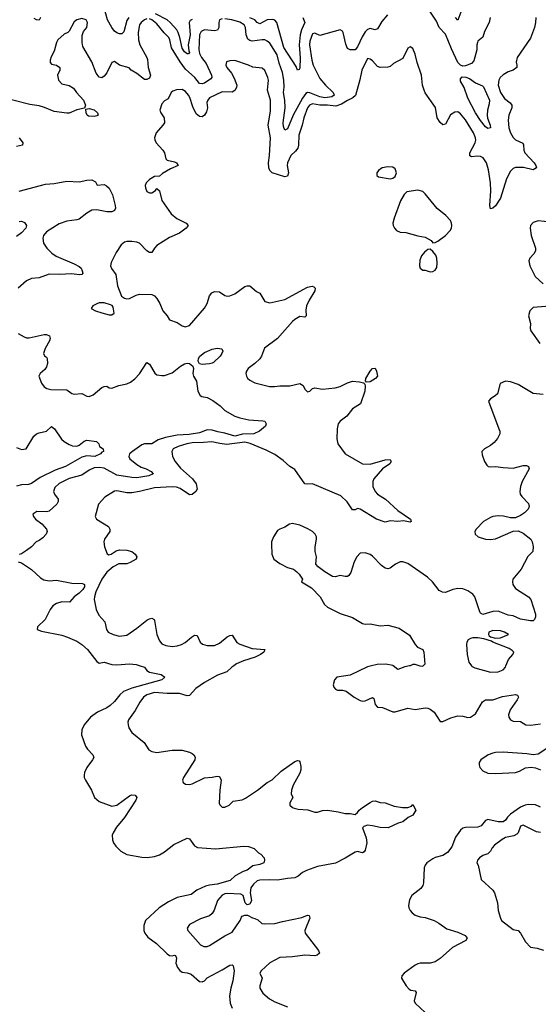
# Model space of a CAD drawing. Header units: inches. Extents: x 2001573 to 2220545, y 644482 to 846830.
# Tile 319 of 656: x 2051335 to 2055471, y 737302 to 745151. Entities that reach past the tile are written whole.
import ezdxf

# ---------------------------------------------------------------- set-up
doc = ezdxf.new("R2010")
doc.units = ezdxf.units.IN
doc.header["$MEASUREMENT"] = 0
doc.layers.add('C0753', color=7, linetype='Continuous')
doc.layers.add('C0754', color=7, linetype='Continuous')

msp = doc.modelspace()

# ---------------------------------------------------------------- linework, layer by layer
at = {"layer": 'C0753', "color": 5}
for points, elevation in [([(2052296.6, 740000), (2052330.4, 739990), (2052350, 739963.8), (2052370.2, 739950.2), (2052464.7, 739930), (2052492, 739910), (2052467.7, 739890), (2052230, 739822.9), (2052164.1, 739795.9), (2052134, 739770), (2052090, 739716.9), (2052055.5, 739684.5), (2052030, 739666.2), (2051955.3, 739630), (2051901.1, 739590), (2051850.3, 739530), (2051830.4, 739490), (2051828.5, 739450), (2051859.6, 739359.6), (2051875.4, 739335.4), (2051919.1, 739290), (2051925.5, 739270), (2051915.5, 739250), (2051870, 739189.4), (2051851.7, 739150), (2051848.1, 739130), (2051850.3, 739110), (2051859.5, 739090), (2051908, 739010), (2051933, 738950), (2051970, 738918.4), (2052070, 738881.3), (2052110, 738890.4), (2052210, 738964.9), (2052227.4, 738972.6), (2052254.8, 738970), (2052268.2, 738950), (2052260.3, 738930), (2052170, 738792.2), (2052106.3, 738713.7), (2052079.5, 738670), (2052073.4, 738650), (2052074.4, 738614.4), (2052083.1, 738590), (2052101.8, 738561.8), (2052142.3, 738522.3), (2052190, 738497.6), (2052310, 738474), (2052353, 738473), (2052410, 738480.3), (2052450, 738494.9), (2052490, 738518.3), (2052565.1, 738574.9), (2052670, 738626), (2052690, 738620.5), (2052730, 738564.4), (2052752.5, 738552.5), (2052897.5, 738542.5), (2053123.9, 738563.9), (2053159.9, 738559.9), (2053204, 738544), (2053241, 738510), (2053259.6, 738499.6), (2053286, 738470), (2053288.9, 738450), (2053281.1, 738430), (2053250, 738417), (2053194.4, 738405.6), (2053150, 738372.6), (2053118.6, 738361.4), (2053054.1, 738325.9), (2053013, 738290), (2052910, 738259.9), (2052850, 738252.5), (2052816.6, 738243.4), (2052748.6, 738211.4), (2052702.3, 738177.7), (2052590, 738153), (2052520.8, 738119.2), (2052448.1, 738071.9), (2052339.1, 737970), (2052324.1, 737930), (2052324.8, 737890), (2052332, 737870), (2052357.3, 737837.3), (2052426.7, 737786.7), (2052510, 737705.3), (2052530, 737692.4), (2052550, 737687.7), (2052570, 737693.4), (2052578, 737690), (2052586.8, 737670), (2052581.1, 737630), (2052595, 737595), (2052611.8, 737571.8), (2052630, 737559), (2052670, 737553.4), (2052701.9, 737541.9), (2052770, 737484.9), (2052790, 737481.6), (2052809.7, 737490.3), (2052830, 737513.4), (2052950, 737575.6), (2053010, 737614.7), (2053030, 737617.4), (2053038.7, 737610), (2053044.6, 737570), (2053035.6, 737490), (2053018.4, 737430), (2053009.2, 737369.2), (2053014.7, 737310), (2053030.3, 737270)], 360), ([(2053042.2, 740000), (2053027.7, 739990), (2052987.8, 739952.2), (2052913, 739927), (2052810, 739868.5), (2052739.7, 739820.3), (2052690, 739764.8), (2052670, 739760.3), (2052610, 739780.2), (2052510, 739779.6), (2052410, 739788.8), (2052350, 739770.4), (2052323.8, 739750), (2052292.9, 739710), (2052256.4, 739643.6), (2052204.2, 739570), (2052198, 739550), (2052199.5, 739530), (2052206.1, 739506.1), (2052228.2, 739470), (2052328.9, 739388.9), (2052364, 739330), (2052390, 739316.4), (2052430, 739310.4), (2052550, 739327.2), (2052630, 739327.4), (2052690, 739312.6), (2052710, 739300.9), (2052723.7, 739290), (2052733.4, 739273.4), (2052732.7, 739250), (2052641.6, 739110), (2052633.4, 739090), (2052638.8, 739070), (2052656.3, 739056.3), (2052690, 739055.5), (2052710, 739060.5), (2052810, 739108), (2052870, 739112.4), (2052910, 739121.6), (2052930, 739118), (2052942, 739090), (2052930.4, 739010.4), (2052926.8, 738906.8), (2052931.6, 738891.6), (2052950, 738874), (2052970, 738874), (2053006, 738890), (2053038, 738922), (2053110, 738933.1), (2053135.7, 738944.3), (2053230.8, 739009.2), (2053310, 739070.4), (2053350, 739092.4), (2053420, 739160), (2053530, 739237.3), (2053550, 739246), (2053563.6, 739243.6), (2053570, 739234), (2053577.7, 739197.8), (2053578, 739170), (2053570, 739145.6), (2053516, 739050), (2053502, 739010), (2053499.8, 738979.8), (2053514.8, 738950), (2053490.9, 738909.1), (2053490.8, 738890), (2053510.4, 738870.4), (2053524.4, 738864.4), (2053556.9, 738856.9), (2053632.5, 738852.5), (2053690, 738832.9), (2053710, 738833.6), (2053750, 738846), (2053789.1, 738849.1), (2053875.9, 738835.9), (2053930, 738822.4), (2053970, 738822), (2054010, 738814.8), (2054030, 738830.7), (2054041.6, 738850), (2054068.9, 738871.1), (2054130, 738912), (2054150, 738922), (2054170, 738924.4), (2054210, 738912.2), (2054250, 738907.9), (2054321.1, 738881.1), (2054388.2, 738871.8), (2054430, 738870.4), (2054459.3, 738880.7), (2054470, 738894.8), (2054494.9, 738850), (2054470.2, 738809.8), (2054434, 738790), (2054390, 738758), (2054352.8, 738747.2), (2054273.4, 738710), (2054210, 738710.9), (2054150, 738726.2), (2054110.3, 738729.7), (2054080.2, 738719.7), (2054070.5, 738709.5), (2054099.3, 738630), (2054103.2, 738590), (2054089.4, 738530.6), (2054083, 738517), (2054070, 738510.9), (2054030, 738520.4), (2054010, 738515.2), (2053930, 738466.1), (2053852.7, 738427.4), (2053710, 738400.9), (2053623.1, 738370), (2053590, 738354.1), (2053556.1, 738323.9), (2053530, 738310.9), (2053470, 738305.8), (2053390.7, 738290.7), (2053326.2, 738293.8), (2053249.2, 738290.8), (2053230, 738285.7), (2053199, 738261), (2053178, 738230), (2053174, 738190), (2053185.2, 738130), (2053170, 738101.1), (2053150, 738094.3), (2053133, 738110), (2053116.3, 738170), (2053100.1, 738180.1), (2052990, 738184.7), (2052970, 738181.9), (2052950, 738171.9), (2052911.6, 738130), (2052886.6, 738053.4), (2052870, 738026), (2052850, 738007.6), (2052776.7, 737983.3), (2052690, 737937), (2052670.5, 737910), (2052675.5, 737890), (2052777, 737777), (2052803.6, 737763.6), (2052830, 737763.1), (2052850, 737770.4), (2052972.4, 737847.6), (2053030, 737877), (2053093.3, 737970), (2053103.3, 737996.7), (2053110, 738004.4), (2053130, 738012), (2053151.8, 738011.8), (2053191.5, 737991.5), (2053210, 737987.4), (2053235.4, 737975.4), (2053267.3, 737947.3), (2053290, 737943.6), (2053370, 737945.5), (2053430, 737962.8), (2053585.9, 737994.1), (2053630, 738013.7), (2053644.7, 738010), (2053648, 737990), (2053610.4, 737890), (2053612.2, 737870), (2053719.1, 737730), (2053727.3, 737710), (2053706.9, 737693.1), (2053690, 737688), (2053610, 737694.7), (2053510, 737681.7), (2053410, 737675), (2053330, 737633.3), (2053262, 737570), (2053250.4, 737550), (2053268.5, 737510), (2053250.2, 737450), (2053250.2, 737430), (2053274, 737390), (2053326.2, 737346.2), (2053370, 737321.1), (2053470, 737281.3)], 380), ([(2054140.9, 740000), (2054110, 739993.2), (2053970, 739925.6), (2053865.5, 739910), (2053845.7, 739890), (2053835.8, 739850), (2053840.4, 739830), (2053853.7, 739813.7), (2053870, 739807.2), (2053910, 739805.3), (2053938, 739798), (2054003, 739750), (2054050, 739724), (2054070, 739718.5), (2054090, 739720.7), (2054150, 739748.4), (2054159.2, 739739.2), (2054171.1, 739691.1), (2054190, 739670.3), (2054230, 739668.5), (2054310, 739632.4), (2054330, 739632.9), (2054430, 739662.4), (2054490, 739652.8), (2054570, 739666.3), (2054590, 739662.6), (2054610, 739655.3), (2054642, 739630), (2054690, 739555.5), (2054710, 739557), (2054773.2, 739586.8), (2054830, 739600.6), (2054870, 739598.4), (2054910, 739589.2), (2054930, 739591.6), (2054970, 739618), (2055027.4, 739712.6), (2055050, 739729.2), (2055110, 739730.2), (2055184.8, 739755.2), (2055290, 739771.6), (2055306.4, 739766.4), (2055312.6, 739750), (2055303.6, 739730), (2055247.8, 739650), (2055234, 739610), (2055236.9, 739590), (2055249.5, 739569.5), (2055270, 739559.1), (2055330, 739557.4), (2055371.2, 739531.2), (2055408.5, 739528.5), (2055490, 739537.8)], 420), ([(2054442.9, 740000), (2054406.8, 739993.2), (2054350, 739972), (2054314.5, 740000)], 420), ([(2054553.6, 740000), (2054550, 739996.2), (2054530, 739997.4), (2054522.3, 740000)], 420), ([(2054937.6, 740000), (2054938.5, 739998.6), (2054964.9, 739984.9), (2055090, 739950.3), (2055150, 739952.9), (2055190, 739967.8), (2055209.7, 739990), (2055213.6, 740000)], 440), ([(2055539.9, 739340.1), (2055470, 739295.4), (2055430, 739289.8), (2055379, 739299), (2055190, 739311.4), (2055131.3, 739308.7), (2055110, 739305.4), (2055070.3, 739290), (2055012.9, 739250), (2055000.9, 739230), (2054998.9, 739210), (2055005.3, 739190), (2055030, 739162.3), (2055070, 739145.6), (2055130, 739142.5), (2055290, 739149.5), (2055320.5, 739159.5), (2055370, 739186.2), (2055413.2, 739193.2), (2055450, 739186.8), (2055490, 739170.9)], 420), ([(2055490, 738874.5), (2055450, 738892.1), (2055390, 738894.6), (2055367.6, 738890), (2055330, 738872.4), (2055250, 738817.9), (2055225.7, 738794.3), (2055210, 738769), (2055190, 738756.1), (2055150, 738755.8), (2055070, 738775.8), (2055050, 738766.3), (2055014.6, 738725.4), (2054990, 738714.2), (2054890, 738711.6), (2054870, 738705), (2054849.6, 738690.4), (2054810, 738635.8), (2054781.7, 738558.3), (2054747.1, 738512.9), (2054710.7, 738489.3), (2054650, 738472.5), (2054630, 738462.3), (2054583, 738430), (2054568.3, 738411.7), (2054560.4, 738390), (2054554.9, 738270), (2054550.3, 738250), (2054533.7, 738226.3), (2054462.4, 738170), (2054444.8, 738135.2), (2054436.4, 738090), (2054439.3, 738070), (2054450.4, 738050), (2054465.5, 738030), (2054490, 738014), (2054530, 737999.5), (2054570, 737994.9), (2054640.7, 737970), (2054679.1, 737950), (2054743, 737903), (2054830, 737877), (2054886.8, 737850), (2054904.9, 737830), (2054892.7, 737810), (2054786, 737754), (2054690, 737666.6), (2054650, 737640.5), (2054610, 737630.5), (2054530, 737629.8), (2054510, 737625.3), (2054490, 737614.2), (2054402, 737550), (2054382, 737530), (2054380.5, 737510), (2054418, 737450), (2054441.8, 737421.8), (2054454.4, 737414.4), (2054488.6, 737408.6), (2054497.5, 737397.5), (2054482, 737330), (2054488.3, 737310), (2054570, 737237.1)], 420), ([(2055490, 738671.7), (2055457.7, 738677.7), (2055350, 738729.6), (2055330, 738720.9), (2055311.3, 738670), (2055301.4, 738658.6), (2055276.1, 738643.9), (2055210, 738632), (2055182.9, 738617.1), (2055121.1, 738570), (2055104, 738550), (2055090, 738522), (2055070, 738500.9), (2055030, 738489.3), (2055002.8, 738470), (2054986, 738450), (2054981, 738430), (2054991, 738410), (2055016.8, 738296.8), (2055110, 738210.8), (2055122, 738190), (2055145.5, 738110), (2055150.4, 738050), (2055168.7, 737988.7), (2055179.1, 737970), (2055270, 737899.3), (2055310, 737890.5), (2055330, 737868), (2055370, 737799.3), (2055410, 737757.3), (2055462, 737750), (2055512.7, 737732.7)], 440)]:
    msp.add_lwpolyline(points, dxfattribs=dict(at, elevation=elevation))
at = {"layer": 'C0754', "color": 5}
for points, elevation in [([(2052204.8, 745170), (2052190, 745144.4), (2052164.9, 745055.1), (2052150, 745039), (2052130, 745038.5), (2052110, 745045.9), (2052090, 745060.8), (2052068.9, 745088.9), (2052035.9, 745150), (2052010, 745245.8)], 340), ([(2055087.7, 745167.8), (2055079.4, 745130), (2055042.6, 745057.4), (2055030, 745012.7), (2054990, 744979.3), (2054985.3, 744970), (2054980.3, 744950), (2054981.2, 744910), (2054956.5, 744823.5), (2054937.6, 744802.4), (2054890, 744782.9), (2054870, 744781.8), (2054850, 744788.8), (2054830.8, 744810), (2054778.7, 744918.7), (2054730, 745037.4), (2054681.3, 745090), (2054660.5, 745140.5), (2054584.7, 745250)], 360), ([(2054870, 745253.2), (2054830, 745148), (2054810, 745168)], 340), ([(2052350, 745158.8), (2052330, 745150.8), (2052305.2, 745130), (2052290, 745109.5), (2052279.4, 745050), (2052283.9, 744990), (2052294.1, 744950), (2052348.8, 744850), (2052353.6, 744833.6), (2052361, 744770), (2052379, 744710), (2052370, 744685.7), (2052350, 744674), (2052330, 744674.8), (2052270, 744722.2), (2052223.7, 744750), (2052207.7, 744767.7), (2052130, 744789.7), (2052090, 744819.3), (2052070, 744809.5), (2052031.3, 744728.7), (2052010, 744700.4), (2051990, 744688.5), (2051970, 744692.2), (2051944.3, 744724.3), (2051910, 744816), (2051838.5, 744938.5), (2051833, 744970), (2051833.9, 745026.1), (2051843.5, 745056.5), (2051869.3, 745090), (2051876, 745130), (2051864, 745150), (2051830, 745162), (2051790, 745149.6), (2051770, 745134.7), (2051730, 745061.2), (2051718.8, 745050), (2051690, 745037), (2051640.2, 744990), (2051629.1, 744970), (2051610, 744901.2), (2051585.7, 744854.3), (2051578.4, 744830), (2051578, 744810), (2051590, 744796.3), (2051630, 744788.2), (2051654.4, 744770), (2051654.9, 744750), (2051637.1, 744710), (2051643.8, 744670), (2051670, 744639.5), (2051730, 744626), (2051764.9, 744604.9), (2051788.7, 744570), (2051844.2, 744510), (2051858.8, 744470), (2051852.7, 744447.3), (2051790, 744432.5), (2051730, 744407.4), (2051710, 744406.4), (2051610, 744419.8), (2051532.2, 744452.2), (2051490, 744464.8), (2051416, 744476), (2051270, 744513.6)], 360), ([(2051501.2, 745170), (2051490, 745148.3), (2051470, 745149.9), (2051450, 745161.5)], 340), ([(2055451, 745170), (2055450.2, 745130), (2055442.2, 745090), (2055410, 745005), (2055301.5, 744850), (2055294.1, 744814.1), (2055300.7, 744790), (2055300.2, 744770), (2055270.4, 744750), (2055230, 744736.1), (2055190, 744712.9), (2055167.5, 744690), (2055157, 744670), (2055152.2, 744630), (2055170.1, 744570), (2055202, 744522), (2055247.7, 744487.7), (2055261.6, 744470), (2055261.4, 744450), (2055235.5, 744390), (2055230.1, 744350), (2055237.2, 744290), (2055248.6, 744248.6), (2055270, 744212.6), (2055290, 744194), (2055346.9, 744166.9), (2055352.8, 744152.8), (2055357, 744110), (2055365, 744090), (2055437.5, 744010), (2055452.7, 743990), (2055457.1, 743970), (2055430, 743955.8), (2055354, 743974), (2055290, 743972.9), (2055270, 743964.8), (2055250, 743943.1), (2055217.9, 743882.1), (2055170, 743728.2), (2055130, 743667.8), (2055110, 743649.6), (2055090, 743642.7), (2055083.7, 743670), (2055093.1, 743786.9), (2055091.2, 743850), (2055074.4, 743954.4), (2055058.2, 744010), (2055031.5, 744051.5), (2055010, 744061.7), (2054990, 744064.1), (2054937.7, 744057.7), (2054926.1, 744066.1), (2054926, 744090), (2054967.5, 744170), (2054972.1, 744190), (2054970.4, 744210), (2054955.2, 744250), (2054890, 744353.3), (2054850, 744401.6), (2054830, 744415.9), (2054804.5, 744415.5), (2054770, 744391.9), (2054730, 744319.8), (2054710, 744313.5), (2054690, 744331), (2054666, 744370), (2054651.3, 744451.3), (2054570, 744569), (2054560.5, 744590), (2054548.4, 744630), (2054539.8, 744710), (2054504.6, 744810), (2054490, 744876.2), (2054470, 744921.6), (2054450, 744936.2), (2054430, 744923.7), (2054390, 744841.6), (2054317.7, 744802.2), (2054290, 744778), (2054270, 744772.3), (2054210, 744769.5), (2054190, 744779.5), (2054150, 744823.7), (2054130, 744837.2), (2054110, 744841.2), (2054064, 744750), (2054047.7, 744672.3), (2054012.9, 744547.1), (2053992.2, 744527.8), (2053950, 744507.3), (2053902.9, 744477.1), (2053856.8, 744463.2), (2053790, 744471), (2053730, 744470.7), (2053670, 744480.4), (2053647.7, 744470), (2053630, 744449.8), (2053600.1, 744370), (2053587, 744310), (2053562.1, 744230), (2053559.4, 744150), (2053552.7, 744127.3), (2053535.7, 744104.3), (2053498.6, 744070), (2053470.2, 744010), (2053469.3, 743990), (2053480.2, 743930), (2053470, 743903), (2053450, 743899.8), (2053349.9, 743929.9), (2053331, 743950), (2053323.1, 743970), (2053319.8, 744010), (2053327.7, 744067.7), (2053334.6, 744210), (2053317.2, 744310), (2053336.1, 744423.9), (2053335.3, 744510), (2053310.5, 744590), (2053319.5, 744670), (2053315.2, 744690), (2053290, 744746.3), (2053270, 744765.8), (2053194, 744774), (2053161.2, 744790), (2053050, 744825.6), (2053010, 744823.6), (2052985.2, 744814.7), (2052978.9, 744790), (2052987.7, 744770), (2053025.2, 744725.2), (2053046.6, 744686.6), (2053066.7, 744630), (2053064.2, 744610), (2053051.9, 744588.1), (2053030, 744575), (2052950, 744577.6), (2052850, 744528.3), (2052835.8, 744510), (2052829, 744491), (2052831.7, 744450), (2052824.4, 744415.6), (2052810, 744391), (2052790, 744378.2), (2052770, 744380.8), (2052742.1, 744402.1), (2052715.9, 744455.9), (2052693.3, 744530), (2052682.6, 744550), (2052658.4, 744578.4), (2052630, 744593.7), (2052587, 744593), (2052557.6, 744582.4), (2052542.7, 744570), (2052519.5, 744520.5), (2052490, 744503.7), (2052470, 744481.2), (2052454, 744430), (2052461, 744410), (2052486.8, 744370), (2052491, 744330), (2052478, 744310), (2052423.1, 744250), (2052410.6, 744210.6), (2052413, 744193), (2052424, 744170), (2052478, 744110), (2052490.5, 744090), (2052502, 744042), (2052510, 744031.3), (2052570, 744018), (2052586, 744010), (2052598.8, 743990), (2052537, 743963), (2052474.3, 743925.7), (2052450, 743904), (2052410, 743900.9), (2052370, 743878.7), (2052343.7, 743850), (2052336.5, 743830), (2052337.4, 743810), (2052350, 743781.6), (2052370, 743772.2), (2052390, 743770.4), (2052419.3, 743790), (2052430, 743806), (2052450, 743786.8), (2052470.1, 743710), (2052543.8, 743603.8), (2052587.6, 743567.6), (2052663, 743530), (2052678, 743510), (2052662.4, 743490), (2052610, 743448.6), (2052530, 743414.5), (2052429.3, 743350.7), (2052410.2, 743329.8), (2052390, 743295.1), (2052370, 743294.3), (2052350, 743308.7), (2052290.9, 743370), (2052270, 743377.3), (2052230, 743383.7), (2052190, 743383.7), (2052170, 743377.2), (2052144, 743356), (2052103.7, 743296.3), (2052064.9, 743215.1), (2052058.8, 743190), (2052066.7, 743166.7), (2052101, 743121), (2052116, 743030), (2052148.3, 742948.3), (2052170, 742930.5), (2052190, 742926.7), (2052211, 742929), (2052264.6, 742955.4), (2052290, 742962.8), (2052390, 742960.3), (2052410, 742950.3), (2052430, 742928.4), (2052452.6, 742890), (2052476, 742830), (2052510.4, 742790), (2052530, 742758.8), (2052590, 742736.4), (2052630, 742710.4), (2052656.2, 742703.8), (2052690, 742714), (2052808, 742852.1), (2052829.7, 742890), (2052850, 742950.6), (2052866.5, 742973.5), (2052890, 742984.9), (2052930, 742983), (2052970, 742953.4), (2052990, 742948.2), (2053010, 742950.4), (2053050, 742966.4), (2053130, 743025.3), (2053150, 743030.3), (2053170, 743028.7), (2053224, 742984), (2053250, 742970.4), (2053290, 742903.8), (2053330, 742894), (2053450, 742922), (2053630, 743019), (2053668, 743028), (2053681.6, 743021.6), (2053690.4, 743010), (2053688.4, 742990), (2053643.6, 742916.4), (2053621.5, 742870), (2053617, 742837), (2053620.7, 742790), (2053610, 742780.9), (2053570, 742784.2), (2053530, 742761.8), (2053510, 742745), (2053390.1, 742609.9), (2053287.5, 742532.5), (2053263.5, 742470), (2053250, 742447.2), (2053210, 742409.7), (2053158, 742370), (2053143, 742350), (2053139.1, 742330), (2053143, 742310), (2053152.5, 742292.5), (2053170, 742277.3), (2053210, 742255.5), (2053328.4, 742228.4), (2053366.2, 742226.2), (2053410, 742232.4), (2053490, 742232), (2053570.2, 742250.2), (2053595.6, 742235.6), (2053610, 742206.8), (2053630, 742184), (2053650, 742190.8), (2053669.2, 742210), (2053690, 742217.4), (2053750, 742205.8), (2053850, 742215.9), (2053890, 742228.1), (2053950, 742257.6), (2053990, 742268.9), (2054045.3, 742265.3), (2054076, 742256), (2054086.8, 742246.8), (2054090.9, 742230.9), (2054088.7, 742190), (2054054, 742090), (2053990.2, 742049.8), (2053943.1, 741990), (2053890.2, 741949.8), (2053874.9, 741930), (2053867.1, 741890), (2053863.2, 741810), (2053871.3, 741771.3), (2053931.3, 741691.3), (2054070, 741610.3), (2054130, 741609.2), (2054250, 741642.3), (2054290, 741644), (2054297.6, 741630), (2054286, 741610), (2054227.8, 741572.2), (2054160.2, 741490), (2054151, 741470), (2054151.8, 741430), (2054170, 741390.3), (2054188.9, 741370), (2054252.1, 741330), (2054350, 741239), (2054453, 741170), (2054458, 741150), (2054450, 741147), (2054395.1, 741155.1), (2054350, 741151.3), (2054290, 741156.2), (2054250, 741145.1), (2054182, 741170), (2054050, 741249.7), (2054030, 741255.1), (2054010, 741244.7), (2053990, 741244.7), (2053948.2, 741308.2), (2053896.7, 741356.7), (2053670, 741451.4), (2053630, 741448.1), (2053610, 741451), (2053530, 741566.6), (2053489.2, 741589.2), (2053437.5, 741637.5), (2053370, 741683.9), (2053300.7, 741720.7), (2053174.1, 741774.1), (2053130, 741784.2), (2052986.2, 741766.2), (2052931.8, 741771.8), (2052867.4, 741787.4), (2052800.4, 741779.6), (2052710, 741777.2), (2052669.5, 741770.5), (2052600.3, 741750), (2052558.3, 741730), (2052549.2, 741710), (2052550.2, 741690), (2052554.9, 741670), (2052576.1, 741630), (2052617.3, 741577.3), (2052714.2, 741490), (2052743.7, 741450), (2052750, 741409.6), (2052739.2, 741390), (2052710, 741365.1), (2052690, 741363.8), (2052614.7, 741414.7), (2052584.5, 741424.5), (2052550, 741428.7), (2052410, 741419.7), (2052290, 741389.3), (2052230, 741380.2), (2052190, 741380.2), (2052110, 741394.5), (2052090, 741392.9), (2052015.1, 741344.9), (2051964.7, 741290), (2051937.1, 741190), (2051941.1, 741181.1), (2051949, 741169), (2052043.1, 741110), (2052054.6, 741090), (2052054.9, 741070), (2052012.4, 741010), (2052004.9, 740990), (2052010.7, 740950), (2052033, 740893), (2052046.4, 740886.4), (2052064, 740890), (2052103.6, 740916.4), (2052130, 740924.7), (2052190, 740922.8), (2052230, 740912.9), (2052256.5, 740890), (2052270.4, 740870), (2052263.1, 740850), (2052216.9, 740823.1), (2052190, 740813.9), (2052126.5, 740813.5), (2052079.5, 740790), (2052030, 740746), (2051990, 740691.5), (2051943.6, 740590), (2051930.6, 740550.6), (2051928.7, 740528.7), (2051943.8, 740450), (2051965.2, 740405.3), (2052014.9, 740350), (2052027.7, 740290), (2052040.7, 740270), (2052081, 740250), (2052130, 740237.6), (2052190, 740246), (2052270, 740299.5), (2052350, 740363.2), (2052370, 740375.5), (2052390, 740380.3), (2052406.4, 740370), (2052410, 740362.8), (2052430, 740250.8), (2052450, 740200.5), (2052470, 740177), (2052501.5, 740161.5), (2052550, 740154.9), (2052590, 740159.7), (2052626, 740170), (2052654.1, 740185.9), (2052705.1, 740230), (2052730, 740244.6), (2052750, 740243), (2052774.3, 740190), (2052792.8, 740172.8), (2052830, 740161.5), (2052890, 740162.6), (2052930, 740180.9), (2052990, 740231.4), (2053010, 740243.1), (2053030, 740246), (2053067.4, 740187.4), (2053090, 740174.3), (2053190, 740139.6), (2053291, 740130), (2053282, 740110), (2053254.9, 740090), (2053214, 740070), (2053120.6, 740039.3), (2053064.5, 740015.5), (2053042.2, 740000)], 380), ([(2052950, 745158.7), (2052929.1, 745150), (2052923.1, 745130), (2052924.1, 745090), (2052912.5, 745067.5), (2052890, 745062.4), (2052809.7, 745070.3), (2052783, 745057), (2052768.8, 745031.2), (2052765.2, 744914.8), (2052770, 744883.1), (2052785, 744850), (2052821.4, 744801.4), (2052865.9, 744710), (2052866.3, 744690), (2052859, 744681), (2052810, 744646.3), (2052790, 744639.6), (2052770, 744643), (2052731, 744691), (2052657.9, 744757.9), (2052615, 744815), (2052546.1, 744926.1), (2052533, 744990), (2052524.6, 745010), (2052487.2, 745047.2), (2052430, 745117.7), (2052390, 745149.8), (2052370, 745158.4)], 360), ([(2052710, 745154.3), (2052696, 745144), (2052687.4, 745130), (2052694, 745030), (2052677.7, 744950), (2052683.4, 744903.4), (2052690.1, 744889.9), (2052682, 744878), (2052670, 744879.4), (2052650, 744896.1), (2052630, 744925.2), (2052612.4, 745010), (2052599.8, 745050), (2052588.1, 745070), (2052535.3, 745130), (2052511.3, 745150), (2052419.2, 745199.2)], 340), ([(2054268.4, 745190), (2054222.8, 745137.2), (2054190, 745079.7), (2054170, 745071), (2054130, 745080.3), (2054110, 745072.4), (2054090, 745054), (2054065.5, 745014.5), (2054030, 744935.1), (2054010, 744911.2), (2053970, 744911.2), (2053950, 744921.3), (2053937.1, 744957.1), (2053915.3, 745050), (2053910, 745060.8), (2053891.5, 745071.5), (2053730, 745026.3), (2053690, 745044.7), (2053670, 745039.6), (2053650, 744980.7), (2053647.6, 744950), (2053665.2, 744830), (2053675.4, 744790), (2053730, 744683.5), (2053773.4, 744630), (2053835.3, 744570), (2053842.1, 744550), (2053824.6, 744535.4), (2053770, 744529.1), (2053730, 744535.4), (2053650, 744568), (2053630, 744569.9), (2053617.7, 744562.3), (2053590, 744526.6), (2053515.7, 744390), (2053470, 744282), (2053450, 744269.5), (2053439, 744299), (2053435.6, 744330), (2053451.6, 744450), (2053449.1, 744509.1), (2053439.6, 744570), (2053445.6, 744614.4), (2053442.9, 744670), (2053432.1, 744730), (2053405.1, 744805.1), (2053389.3, 744870), (2053330, 744963.1), (2053310, 744980.4), (2053290, 744989.7), (2053270, 744991.7), (2053190, 744981.4), (2053170, 744984.5), (2053155.7, 744995.7), (2053140.8, 745030), (2053136.1, 745090), (2053126.5, 745110), (2053090, 745132.2), (2053027.1, 745150), (2052970, 745159.3)], 360), ([(2053594.3, 745170), (2053610.1, 745130), (2053583, 745070), (2053572.6, 745030), (2053565.3, 744950), (2053572.6, 744847.4), (2053570, 744766), (2053565.4, 744754.6), (2053551, 744749), (2053539.3, 744779.3), (2053443, 744930), (2053386, 745130), (2053370, 745148.9), (2053353.9, 745153.9), (2053310, 745150.4), (2053250, 745119.6), (2053230, 745130.4), (2053209.9, 745150), (2053170, 745166.4)], 340), ([(2051330.7, 744210), (2051359.3, 744170), (2051356.4, 744150), (2051310, 744141.1)], 360), ([(2051330, 743784.9), (2051539.9, 743839.9), (2051610, 743846.7), (2051710, 743865.4), (2051810, 743859), (2051871.9, 743871.9), (2051910, 743874.9), (2051939.9, 743859.9), (2051952, 743832), (2052010, 743837.3), (2052028.2, 743828.2), (2052048.4, 743808.4), (2052074.9, 743754.9), (2052097.8, 743670), (2052099.7, 743650), (2052090.3, 743630), (2052070, 743620.7), (2052030, 743619.1), (2051950, 743635.4), (2051910, 743632.2), (2051871.7, 743610), (2051810, 743562.2), (2051790, 743554.8), (2051710, 743546.5), (2051650, 743524.8), (2051550, 743459.3), (2051524.2, 743430), (2051518.6, 743410), (2051524, 743370), (2051550.3, 743330), (2051591.4, 743290), (2051626.7, 743266.7), (2051770, 743206), (2051810, 743183.6), (2051824.6, 743170), (2051834.7, 743150), (2051837.4, 743130), (2051830, 743120.5), (2051810, 743118.4), (2051750, 743126.2), (2051650, 743119.5), (2051570, 743121.5), (2051490, 743094.8), (2051430, 743089.2), (2051390, 743068.5), (2051322.8, 743010)], 360), ([(2051330, 743543.7), (2051350, 743544.4), (2051374.7, 743534.7), (2051390.3, 743510.3), (2051383.7, 743490), (2051350, 743451.2), (2051310, 743424.2)], 340), ([(2055570, 743538), (2055470, 743547.8), (2055430, 743534.5), (2055408.4, 743510), (2055405.3, 743490), (2055413.4, 743430), (2055448.8, 743330), (2055448.9, 743310), (2055436.2, 743283.8), (2055402.7, 743250), (2055396.9, 743230), (2055402.7, 743190), (2055445.2, 743105.2), (2055510, 743045.5)], 420), ([(2055594.8, 742870), (2055430, 742857.7), (2055403.2, 742830), (2055394.2, 742790), (2055408.5, 742730), (2055406, 742690), (2055411.5, 742670), (2055483.2, 742570)], 420), ([(2051322.8, 742650), (2051370, 742622.4), (2051390, 742616), (2051410, 742616.1), (2051530, 742642.9), (2051550, 742641.8), (2051572.9, 742630), (2051576.9, 742610), (2051572.9, 742590), (2051537.7, 742530), (2051525.5, 742490), (2051532.4, 742472.4), (2051550, 742460.5), (2051555.2, 742450), (2051557.5, 742410), (2051550, 742385.1), (2051536.3, 742363.7), (2051498, 742330), (2051487.2, 742310), (2051510, 742254.8), (2051530, 742225.5), (2051550.5, 742210.5), (2051583.9, 742203.9), (2051710, 742200.5), (2051750, 742172.4), (2051770, 742164.9), (2051830, 742170.6), (2051870.3, 742150.3), (2051890, 742146.4), (2051919.8, 742160.2), (2051990, 742218.3), (2052010, 742228.4), (2052030.4, 742230.4), (2052050, 742216), (2052070, 742214.8), (2052124.8, 742235.3), (2052190, 742247.9), (2052219.5, 742260.5), (2052252.9, 742287.1), (2052290, 742328.5), (2052350, 742419.1), (2052370, 742406), (2052412.7, 742332.7), (2052430, 742320.4), (2052470, 742313.7), (2052490, 742315.8), (2052550, 742336.5), (2052618.3, 742390), (2052650, 742408.4), (2052670, 742412.7), (2052689.4, 742409.4), (2052714.9, 742390), (2052720.6, 742370), (2052715.9, 742330), (2052720.2, 742310), (2052744.9, 742270), (2052755.5, 742190), (2052775, 742155), (2052787.7, 742147.7), (2052830, 742138.9), (2052876.4, 742116.4), (2052933.3, 742073.3), (2052970, 742036.2), (2053050, 741991.3), (2053090, 741976.9), (2053162.7, 741962.8), (2053274.6, 741954.6), (2053291.3, 741950), (2053301, 741930), (2053296, 741910), (2053246.7, 741870), (2053202.8, 741850), (2053112.7, 741847.3), (2053050, 741831.1), (2052970, 741855.9), (2052915.2, 741864.8), (2052870, 741878.7), (2052830, 741880.8), (2052770, 741858.4), (2052685.9, 741845.9), (2052590, 741839), (2052499.2, 741820.8), (2052439, 741801), (2052390, 741768.9), (2052330.5, 741770.5), (2052310, 741763.1), (2052233.6, 741710), (2052211, 741690), (2052204.3, 741670), (2052213.4, 741650), (2052270, 741605.5), (2052304, 741584), (2052344.4, 741570), (2052383.1, 741550), (2052400.5, 741530), (2052365.3, 741514.7), (2052270, 741498.8), (2052230, 741501.2), (2052110, 741521.4), (2052010, 741575.5), (2051970, 741580.6), (2051930, 741579.2), (2051890, 741560.4), (2051830, 741519.8), (2051730, 741493.1), (2051650, 741454.3), (2051616.7, 741423.3), (2051603.8, 741390), (2051611.9, 741370), (2051642.3, 741330), (2051642.6, 741310), (2051632, 741290), (2051570, 741232.6), (2051550, 741227.1), (2051472, 741230), (2051440.7, 741210), (2051444.9, 741190), (2051462, 741170), (2051512.6, 741132.6), (2051548.7, 741090), (2051555.5, 741070), (2051545.3, 741050), (2051518.7, 741021.3), (2051490, 740999.6), (2051467.3, 740990), (2051430, 740949.4), (2051390, 740919.3), (2051350, 740894), (2051330, 740888)], 360), ([(2055510, 742164), (2055430, 742171.2), (2055310, 742243.6), (2055250, 742265.1), (2055210, 742269.5), (2055166.8, 742250), (2055145.3, 742170), (2055128.2, 742151.8), (2055090.6, 742130), (2055074.9, 742110), (2055157.4, 741890), (2055163.6, 741870), (2055163.6, 741850), (2055147, 741813), (2055119.4, 741780.6), (2055090, 741756.2), (2055041, 741730), (2055021, 741710), (2055022.8, 741682.8), (2055041, 741630), (2055059.8, 741599.8), (2055070.8, 741590.8), (2055087.7, 741587.7), (2055129.5, 741590.5), (2055190, 741581.1), (2055270, 741576), (2055350, 741596.9), (2055376.2, 741596.2), (2055393.4, 741590), (2055398.4, 741570), (2055342.9, 741470), (2055328.3, 741430), (2055323.2, 741390), (2055327.6, 741370), (2055340.3, 741350), (2055393.7, 741293.7), (2055398.9, 741270), (2055391, 741249), (2055360.2, 741219.8), (2055330, 741198.5), (2055290, 741179.7), (2055250, 741180.4), (2055192.6, 741192.6), (2055150, 741195.5), (2055110, 741190.7), (2055090, 741183.5), (2055033.4, 741150), (2054974.9, 741090), (2054964.4, 741070), (2054968, 741050), (2054990.8, 741030), (2055050, 741010.3), (2055090, 741006.5), (2055130, 741013.1), (2055270, 741074.4), (2055310, 741077.6), (2055350, 741058.9), (2055411.1, 741010), (2055421.4, 740990), (2055430, 740950.8), (2055427, 740913), (2055388.9, 740871.1), (2055333.8, 740770), (2055269.3, 740690.7), (2055264.9, 740670), (2055268.9, 740650), (2055290, 740618), (2055392.6, 740550), (2055411, 740530), (2055449, 740411), (2055450.1, 740390), (2055442, 740370), (2055430, 740359.7), (2055410, 740358.8), (2055330, 740373.4), (2055270, 740397.8), (2055230, 740405), (2055150, 740435), (2055110, 740434.2), (2055029.5, 740410), (2055010, 740421.1), (2055004.6, 740430), (2054964.8, 740550), (2054950, 740570.8), (2054910, 740599.4), (2054870, 740613.8), (2054830, 740618.2), (2054790, 740609), (2054730, 740586), (2054706.8, 740586.8), (2054681.3, 740601.3), (2054627.3, 740670), (2054586.9, 740706.9), (2054430, 740817), (2054390.2, 740829.8), (2054370, 740828.9), (2054331.7, 740810), (2054290, 740779.9), (2054270, 740774.9), (2054250, 740778.7), (2054219.8, 740799.8), (2054150, 740874.7), (2054130, 740887.1), (2054090, 740901.7), (2054050, 740897.4), (2054023.1, 740870), (2054002.2, 740830), (2053976.2, 740743.8), (2053960.7, 740719.3), (2053950, 740711.8), (2053930, 740711.6), (2053890, 740721.6), (2053850, 740709.7), (2053830, 740711.5), (2053769.8, 740749.8), (2053716, 740790), (2053697, 740810), (2053702, 740870), (2053692, 740912), (2053691.5, 740950), (2053703.5, 741010), (2053701.8, 741030), (2053691.1, 741051.1), (2053671.1, 741071.1), (2053633.6, 741093.6), (2053570, 741121.8), (2053510, 741134.4), (2053488.2, 741130), (2053450, 741105.7), (2053409.4, 741090.6), (2053390, 741078.3), (2053358.3, 741030), (2053343.8, 740990), (2053342.4, 740970), (2053347, 740890), (2053363.1, 740850), (2053410, 740814.9), (2053470, 740784.4), (2053518, 740770), (2053544.7, 740750), (2053564.7, 740730), (2053591.3, 740690), (2053582, 740670), (2053663.2, 740623.2), (2053732.2, 740550), (2053766.7, 740490), (2053790, 740468.5), (2053890, 740416.4), (2053990, 740387), (2054070, 740337.6), (2054090, 740333.4), (2054130, 740335.8), (2054210, 740319.7), (2054270, 740324.6), (2054361, 740301), (2054444.3, 740244.3), (2054490, 740170.6), (2054508.7, 740148.7), (2054550, 740130.8), (2054559.1, 740110), (2054566.4, 740013.6), (2054553.6, 740000)], 420), ([(2051310, 741741), (2051350, 741726), (2051386, 741730), (2051448.7, 741830), (2051468.7, 741850), (2051490, 741858.8), (2051550, 741870.7), (2051590, 741907.3), (2051613.1, 741890), (2051667.8, 741807.8), (2051688.7, 741788.7), (2051730, 741765.3), (2051755.3, 741755.3), (2051790, 741752.6), (2051810, 741760.3), (2051850, 741792.4), (2051870, 741798.7), (2051948.1, 741788.1), (2051967.3, 741770), (2051971, 741750), (2052002, 741730), (2052004.7, 741710), (2051990, 741702.7), (2051980.5, 741690), (2051934.8, 741670), (2051870, 741673.3), (2051830, 741664.5), (2051701.5, 741590), (2051619.3, 741560.7), (2051498.5, 741501.5), (2051430, 741453.3), (2051405.4, 741445.4), (2051350, 741443), (2051310, 741431.6)], 340), ([(2051322, 740830), (2051350, 740821), (2051428.5, 740768.5), (2051501.7, 740701.7), (2051527.1, 740687.1), (2051570, 740678.6), (2051630, 740682.6), (2051750, 740658.8), (2051836.1, 740656.1), (2051852.7, 740650), (2051851.3, 740630), (2051838.5, 740610), (2051810, 740579.8), (2051768.9, 740551.1), (2051732, 740508), (2051670, 740510.7), (2051630, 740496.2), (2051600.7, 740479.3), (2051577.6, 740450), (2051537.1, 740370), (2051476.5, 740310), (2051473.7, 740290), (2051510, 740276.3), (2051670, 740244.8), (2051717.2, 740230), (2051790, 740196), (2051830, 740170), (2051877.1, 740130), (2051950, 740034), (2051970, 740021), (2052010, 740028.4), (2052070.1, 740010.1), (2052110, 740008.8), (2052210, 740016.6), (2052262.8, 740010), (2052296.6, 740000)], 360), ([(2055213.6, 740000), (2055233, 740050), (2055267.3, 740090), (2055275.1, 740110), (2055262.3, 740122.3), (2055238, 740138), (2055109, 740190), (2055098, 740198), (2055036, 740216), (2054990, 740223.7), (2054950, 740222.9), (2054930, 740219.5), (2054912.1, 740207.9), (2054902.4, 740190), (2054899.5, 740170), (2054904.2, 740090), (2054917, 740030), (2054937.6, 740000)], 440), ([(2054314.5, 740000), (2054310, 740003.5), (2054254.2, 740014.2), (2054186, 740010), (2054140.9, 740000)], 420), ([(2054522.3, 740000), (2054490, 740010.9), (2054470, 740011.1), (2054450, 740001.3), (2054442.9, 740000)], 420)]:
    msp.add_lwpolyline(points, dxfattribs=dict(at, elevation=elevation))
for points, elevation in [([(2055070, 744284.2), (2055050, 744298), (2055010, 744347.4), (2054970, 744408.7), (2054910, 744526), (2054879.1, 744610), (2054850, 744662.4), (2054850, 744679.6), (2054864.9, 744695.1), (2054894.4, 744694.4), (2054921.7, 744681.7), (2054970, 744648.1), (2055025, 744625), (2055035.1, 744615.1), (2055081.1, 744510), (2055079.5, 744480.5), (2055064.9, 744430), (2055063.1, 744390), (2055066.8, 744366.8), (2055088.2, 744310), (2055090, 744289.2)], 360), ([(2051930, 744380.4), (2051883.3, 744383.3), (2051873.2, 744390), (2051865.2, 744410), (2051863.1, 744436.9), (2051890, 744444), (2051930, 744434), (2051956.4, 744410), (2051960.7, 744390), (2051950, 744384.7)], 360), ([(2054270, 743978), (2054226, 743970), (2054196.3, 743950), (2054184.4, 743930), (2054182.8, 743910), (2054198, 743898), (2054290, 743884), (2054310, 743886.8), (2054330, 743902), (2054341.2, 743930), (2054330, 743962), (2054310, 743975.1)], 420), ([(2054510, 743791.5), (2054422, 743778), (2054401.6, 743758.4), (2054372.5, 743707.5), (2054320.5, 743570), (2054310.7, 743530), (2054314, 743510), (2054324, 743490), (2054341, 743470), (2054370, 743458), (2054416.1, 743456.1), (2054510, 743427.7), (2054570, 743418.8), (2054618, 743390), (2054630, 743372), (2054650, 743376), (2054670, 743386.8), (2054730, 743430.6), (2054769.4, 743470), (2054779.5, 743490), (2054780.7, 743510), (2054779.5, 743530), (2054772, 743550), (2054734.5, 743590), (2054665.6, 743645.6), (2054570, 743763.7), (2054550, 743782)], 420), ([(2054610, 743322), (2054590, 743319), (2054563, 743297), (2054541, 743270), (2054525.5, 743234.5), (2054524.9, 743190), (2054530, 743171.3), (2054550, 743154.8), (2054570, 743154.8), (2054610, 743140.7), (2054630, 743144), (2054650, 743156), (2054663.2, 743176.8), (2054666, 743210), (2054660.9, 743250), (2054653.4, 743273.4), (2054630, 743304)], 420), ([(2052010, 742895.1), (2051970, 742893), (2051950, 742885.6), (2051919.1, 742870), (2051905.5, 742850), (2051941, 742830), (2051990, 742814), (2052050, 742798.4), (2052070, 742799.1), (2052089.3, 742810.7), (2052079.7, 742859.7), (2052071.7, 742871.7), (2052058.6, 742878.6)], 380), ([(2052790, 742402), (2052768.1, 742408.1), (2052758.8, 742430), (2052761.2, 742450), (2052771.1, 742470), (2052810, 742499.6), (2052870, 742524.6), (2052910, 742533.4), (2052947.7, 742527.7), (2052954.9, 742510), (2052948.2, 742490), (2052933.1, 742470), (2052880.4, 742419.6), (2052870, 742412.4), (2052850, 742408.9)], 360), ([(2054102, 742262), (2054093.6, 742273.6), (2054094.5, 742290), (2054130, 742350.4), (2054150, 742370.4), (2054170, 742374), (2054180.5, 742350), (2054187.7, 742310), (2054174, 742290), (2054130, 742264.5)], 380), ([(2055110, 740283.1), (2055077.1, 740270), (2055074, 740250), (2055078.8, 740238.8), (2055090.5, 740230.5), (2055130, 740220.5), (2055170, 740222.6), (2055232.7, 740250), (2055202.7, 740270), (2055170, 740279.3)], 440)]:
    msp.add_lwpolyline(points, close=True, dxfattribs=dict(at, elevation=elevation))

doc.saveas('drawing.dxf')
